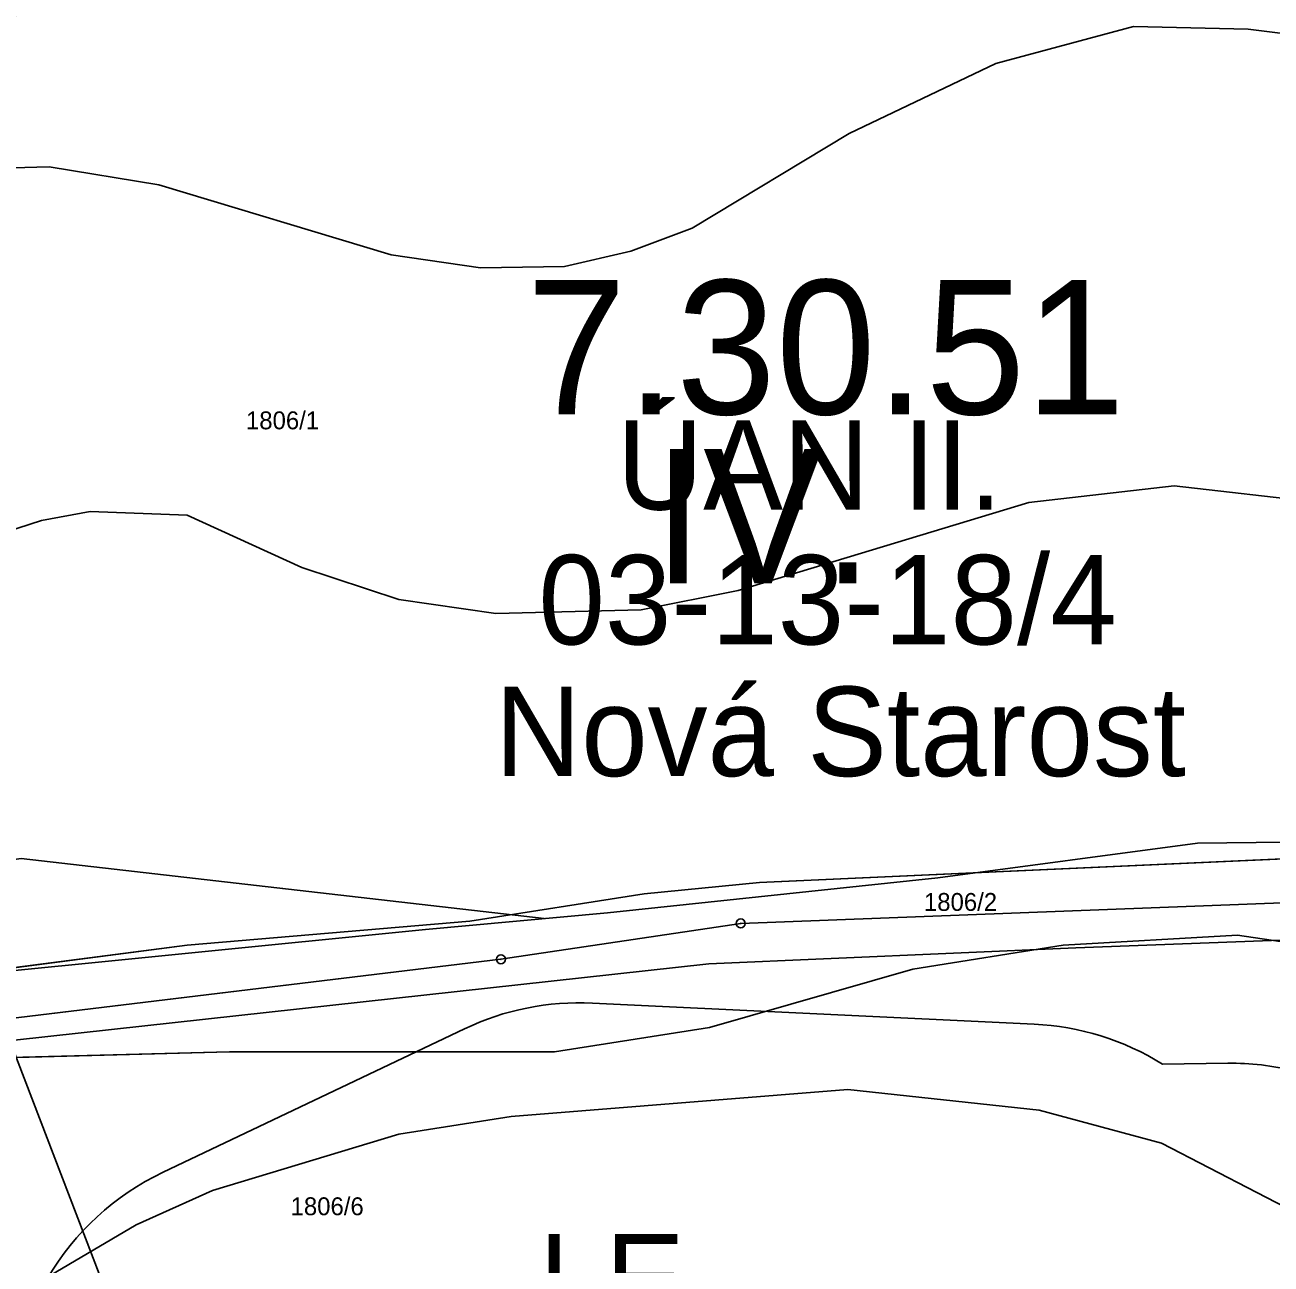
# Model space of a CAD drawing. Extents: x -706130 to -698555, y -971544 to -967260.
# Drawn here: x -703774.7 to -703635.3, y -970617.2 to -970478.6 of the extents above; entities that cross this region are included whole.
import ezdxf

# ---------------------------------------------------------------- set-up
doc = ezdxf.new("R2010")
doc.units = 0
for name, color, linetype in [('Archeologická naleziště popis', 7, 'Continuous'), ('Archeologická naleziště S', 7, 'Continuous'), ('BPEJ hranice S', 7, 'Continuous'), ('BPEJ I-II trida ochrany S', 7, 'Continuous'), ('BPEJ kód', 7, 'Continuous'), ('Docházková izochrona - VLAK N', 7, 'Continuous'), ('KN_Hranice_parcel', 7, 'Continuous'), ('KN_Parcelni cisla', 7, 'Continuous'), ('KN_Polygon parcely', 7, 'Continuous'), ('KN_POZEMKY_14_OSTATNI PLOCHA', 7, 'Continuous'), ('KN_POZEMKY_2_ORNA PUDA', 7, 'Continuous'), ('KN_VYUZITI_17_ostatni plocha_ostatni komunikace', 7, 'Continuous'), ('KN_Značky bodu BP', 7, 'Continuous'), ('OP lesa 30 m', 7, 'Continuous'), ('Plochy smíšené nezastavěného území všeobecné S', 7, 'Continuous'), ('Plochy zemědělské všeobecné CELEK S', 7, 'Continuous'), ('Regulační bloky v krajině S', 7, 'Continuous'), ('Regulační kódy v krajině S', 7, 'Continuous'), ('VÝŠKOPIS_vrstevnice doplňková', 7, 'Continuous'), ('VÝŠKOPIS_vrstevnice hlavní', 7, 'Continuous'), ('VÝŠKOPIS_vrstevnice zesílená', 7, 'Continuous')]:
    doc.layers.add(name, color=color, linetype=linetype)

msp = doc.modelspace()

# ---------------------------------------------------------------- linework, layer by layer
at = {"layer": 'Archeologická naleziště S'}
msp.add_lwpolyline([(-703408.7, -970993.88), (-703586.12, -970875.94), (-703659.44, -970897.19), (-703878.38, -970326.38), (-703591.19, -970210.38), (-703362.81, -970550.62), (-703335.44, -970886.44), (-703375.42, -970994.48)], dxfattribs=at)
at = {"layer": 'BPEJ hranice S'}
for points in [[(-703515.23, -970627.87), (-703526.07, -970616.48), (-703549.92, -970602.92), (-703573.77, -970593.16), (-703604.12, -970585.57), (-703639.09, -970580.42), (-703658.6, -970581.51), (-703675.4, -970584.22), (-703698.17, -970590.72), (-703715.51, -970593.43), (-703730.15, -970593.43), (-703751.83, -970593.43), (-703792.48, -970594.52)], [(-703792.48, -970594.52), (-703751.83, -970593.43), (-703730.15, -970593.43), (-703715.51, -970593.43), (-703698.17, -970590.72), (-703675.4, -970584.22), (-703658.6, -970581.51), (-703639.09, -970580.42), (-703604.12, -970585.57), (-703573.77, -970593.16), (-703549.92, -970602.92), (-703526.07, -970616.48), (-703515.23, -970627.87)]]:
    msp.add_lwpolyline(points, dxfattribs=at)
at = {"layer": 'BPEJ I-II trida ochrany S'}
for p, q in [((-703658.6, -970581.51), (-703675.4, -970584.22)), ((-703751.83, -970593.43), (-703792.48, -970594.52))]:
    msp.add_line(p, q, dxfattribs=at)
for points in [[(-703604.12, -970585.57), (-703639.09, -970580.42), (-703658.6, -970581.51)], [(-703675.4, -970584.22), (-703698.17, -970590.72), (-703715.51, -970593.43), (-703730.15, -970593.43), (-703751.83, -970593.43)]]:
    msp.add_lwpolyline(points, dxfattribs=at)
at = {"layer": 'Docházková izochrona - VLAK N'}
msp.add_circle((-704165.45, -969778.77), 800, dxfattribs=at)
at = {"layer": 'KN_Hranice_parcel'}
msp.add_line((-703798.86, -970592.43), (-703721.49, -970583.09), dxfattribs=at)
for points in [[(-703798.86, -970592.43), (-703799.64, -970587.13), (-703756.58, -970581.51), (-703724.97, -970578.83), (-703705.45, -970575.79), (-703692.56, -970574.52), (-703615.96, -970571.04), (-703601.48, -970571.41)], [(-703721.49, -970583.09), (-703694.66, -970579.09), (-703633.14, -970576.75), (-703616.81, -970575.11), (-703563.16, -970576.96), (-703535.66, -970584.34), (-703505.32, -970588.09)]]:
    msp.add_lwpolyline(points, dxfattribs=at)
at = {"layer": 'KN_Polygon parcely'}
for points in [[(-703799.64, -970587.13), (-703756.58, -970581.51), (-703724.97, -970578.83), (-703705.45, -970575.79), (-703692.56, -970574.52), (-703615.96, -970571.04), (-703601.48, -970571.41), (-703606.09, -970547.29), (-703529.12, -970544), (-703562.08, -970505.76), (-703601.59, -970446.31), (-703650.49, -970452.38), (-703705.99, -970461.1), (-703719.74, -970461.45), (-703751.78, -970468.09), (-703817.03, -970478.47)], [(-703472.33, -970642.48), (-703487.91, -970603.31), (-703496.74, -970590.39), (-703505.32, -970588.09), (-703535.66, -970584.34), (-703563.16, -970576.96), (-703616.81, -970575.11), (-703633.14, -970576.75), (-703694.66, -970579.09), (-703721.49, -970583.09), (-703798.86, -970592.43), (-703801.94, -970591.31), (-703819.3, -970590.01), (-703864.09, -970596.98), (-703878.05, -970599.64), (-703891.19, -970601.77), (-703927.21, -970608.46), (-703939.69, -970610.55), (-703996, -970622.02)]]:
    msp.add_lwpolyline(points, dxfattribs=at)
msp.add_lwpolyline([(-703616.81, -970575.11), (-703563.16, -970576.96), (-703535.66, -970584.34), (-703505.32, -970588.09), (-703496.74, -970590.39), (-703433.43, -970606.34), (-703435.9, -970600.45), (-703465, -970593.5), (-703483.82, -970588.95), (-703490.51, -970587.15), (-703506.01, -970582.94), (-703534.31, -970579.01), (-703561.55, -970572.22), (-703601.48, -970571.41), (-703615.96, -970571.04), (-703692.56, -970574.52), (-703705.45, -970575.79), (-703724.97, -970578.83), (-703756.58, -970581.51), (-703799.64, -970587.13), (-703798.86, -970592.43), (-703721.49, -970583.09), (-703694.66, -970579.09), (-703633.14, -970576.75)], close=True, dxfattribs=at)
at = {"layer": 'KN_POZEMKY_14_OSTATNI PLOCHA'}
for p, q in [((-703692.56, -970574.52), (-703615.96, -970571.04)), ((-703705.45, -970575.79), (-703692.56, -970574.52)), ((-703724.97, -970578.83), (-703705.45, -970575.79)), ((-703633.14, -970576.75), (-703694.66, -970579.09)), ((-703756.58, -970581.51), (-703724.97, -970578.83)), ((-703694.66, -970579.09), (-703721.49, -970583.09)), ((-703799.64, -970587.13), (-703756.58, -970581.51)), ((-703721.49, -970583.09), (-703798.86, -970592.43))]:
    msp.add_line(p, q, dxfattribs=at)
at = {"layer": 'KN_POZEMKY_2_ORNA PUDA'}
for p, q in [((-703615.96, -970571.04), (-703692.56, -970574.52)), ((-703692.56, -970574.52), (-703705.45, -970575.79)), ((-703705.45, -970575.79), (-703724.97, -970578.83)), ((-703694.66, -970579.09), (-703633.14, -970576.75)), ((-703724.97, -970578.83), (-703756.58, -970581.51)), ((-703721.49, -970583.09), (-703694.66, -970579.09)), ((-703756.58, -970581.51), (-703799.64, -970587.13)), ((-703798.86, -970592.43), (-703721.49, -970583.09))]:
    msp.add_line(p, q, dxfattribs=at)
at = {"layer": 'KN_VYUZITI_17_ostatni plocha_ostatni komunikace'}
for p, q in [((-703692.56, -970574.52), (-703615.96, -970571.04)), ((-703705.45, -970575.79), (-703692.56, -970574.52)), ((-703724.97, -970578.83), (-703705.45, -970575.79)), ((-703633.14, -970576.75), (-703694.66, -970579.09)), ((-703756.58, -970581.51), (-703724.97, -970578.83)), ((-703694.66, -970579.09), (-703721.49, -970583.09)), ((-703799.64, -970587.13), (-703756.58, -970581.51)), ((-703721.49, -970583.09), (-703798.86, -970592.43))]:
    msp.add_line(p, q, dxfattribs=at)
at = {"layer": 'KN_Značky bodu BP'}
for centre, radius in [((-703694.66, -970579.09), 0.5), ((-703694.66, -970579.09), 0.0303), ((-703721.49, -970583.09), 0.5), ((-703721.49, -970583.09), 0.0303)]:
    msp.add_circle(centre, radius, dxfattribs=at)
at = {"layer": 'OP lesa 30 m'}
for p, q in [((-703661.84, -970590.35), (-703711.24, -970587.99)), ((-703725.56, -970590.87), (-703759.25, -970606.9)), ((-703640.19, -970594.72), (-703647.48, -970594.81))]:
    msp.add_line(p, q, dxfattribs=at)
for centre, start, end in [((-703712.67, -970617.96), 87.2649, 115.4455), ((-703663.27, -970620.32), 58.2495, 87.2649), ((-703639.83, -970624.72), 76.3141, 90.6866), ((-703746.36, -970633.99), 115.4455, 183.1573)]:
    msp.add_arc(centre, 30, start, end, dxfattribs=at)
at = {"layer": 'Plochy smíšené nezastavěného území všeobecné S'}
msp.add_line((-703724.97, -970578.83), (-703756.58, -970581.51), dxfattribs=at)
for points in [[(-703615.96, -970571.04), (-703692.56, -970574.52), (-703705.45, -970575.79), (-703724.97, -970578.83)], [(-703798.86, -970592.43), (-703721.49, -970583.09), (-703694.66, -970579.09), (-703633.14, -970576.75)], [(-703756.58, -970581.51), (-703799.64, -970587.13), (-703798.86, -970592.43)]]:
    msp.add_lwpolyline(points, dxfattribs=at)
at = {"layer": 'Plochy zemědělské všeobecné CELEK S'}
for p, q in [((-703692.56, -970574.52), (-703615.96, -970571.04)), ((-703705.45, -970575.79), (-703692.56, -970574.52)), ((-703724.97, -970578.83), (-703705.45, -970575.79)), ((-703633.14, -970576.75), (-703694.66, -970579.09)), ((-703756.58, -970581.51), (-703724.97, -970578.83)), ((-703694.66, -970579.09), (-703721.49, -970583.09)), ((-703799.64, -970587.13), (-703756.58, -970581.51)), ((-703721.49, -970583.09), (-703798.86, -970592.43))]:
    msp.add_line(p, q, dxfattribs=at)
at = {"layer": 'Regulační bloky v krajině S'}
for p, q in [((-703692.56, -970574.52), (-703615.96, -970571.04)), ((-703705.45, -970575.79), (-703692.56, -970574.52)), ((-703724.97, -970578.83), (-703705.45, -970575.79)), ((-703633.14, -970576.75), (-703694.66, -970579.09)), ((-703724.97, -970578.83), (-703756.58, -970581.51)), ((-703756.58, -970581.51), (-703724.97, -970578.83)), ((-703694.66, -970579.09), (-703721.49, -970583.09)), ((-703799.64, -970587.13), (-703756.58, -970581.51)), ((-703721.49, -970583.09), (-703798.86, -970592.43))]:
    msp.add_line(p, q, dxfattribs=at)
for points in [[(-703615.96, -970571.04), (-703692.56, -970574.52), (-703705.45, -970575.79), (-703724.97, -970578.83)], [(-703798.86, -970592.43), (-703721.49, -970583.09), (-703694.66, -970579.09), (-703633.14, -970576.75)], [(-703756.58, -970581.51), (-703799.64, -970587.13), (-703798.86, -970592.43)]]:
    msp.add_lwpolyline(points, dxfattribs=at)
at = {"layer": 'VÝŠKOPIS_vrstevnice doplňková'}
for points in [[(-703784.45, -970585.22), (-703729.91, -970579.77), (-703709.56, -970577.89), (-703672.61, -970573.99), (-703643.56, -970570.12), (-703604.16, -970569.66)], [(-703600.53, -970579.68), (-703657.17, -970581.8), (-703698.22, -970583.62), (-703782.72, -970592.87)]]:
    msp.add_lwpolyline(points, dxfattribs=at)
at = {"layer": 'VÝŠKOPIS_vrstevnice hlavní'}
for points in [[(-703454.84, -970623.49), (-703465.54, -970607.51), (-703471.68, -970599.52), (-703495.65, -970572.41), (-703522.18, -970545.3), (-703540.73, -970528.75), (-703567.13, -970508.78), (-703583.1, -970498.22), (-703603.08, -970488.09), (-703623.34, -970480.96), (-703637.89, -970479.11), (-703650.73, -970478.82), (-703666.14, -970482.96), (-703682.55, -970490.8), (-703700.09, -970501.36), (-703706.94, -970503.93), (-703714.36, -970505.64), (-703723.78, -970505.79), (-703733.77, -970504.36), (-703759.73, -970496.51), (-703772, -970494.51), (-703792.55, -970495.08)], [(-703716.65, -970578.54), (-703775.14, -970571.84), (-703780.28, -970572.55), (-703784.98, -970574.12), (-703808.81, -970586.11), (-703813.95, -970587.82), (-703820.51, -970588.82), (-703828.5, -970587.68), (-703840.48, -970582.83), (-703846.47, -970579.4), (-703870.44, -970562.57), (-703878.43, -970559), (-703888.42, -970556.72), (-703896.98, -970556.15), (-703906.97, -970557.72), (-703914.39, -970560.43), (-703923.23, -970565.28), (-703934.65, -970575.27), (-703947.06, -970591.25), (-703952.48, -970600.38), (-703958.04, -970614.07), (-703960.61, -970623.2)], [(-703622.05, -970618.07), (-703631.61, -970611.93), (-703647.59, -970603.66), (-703661.29, -970599.95), (-703682.69, -970597.66), (-703720.35, -970600.66), (-703732.91, -970602.66), (-703753.74, -970608.94), (-703762.3, -970612.79), (-703794.54, -970631.76)]]:
    msp.add_lwpolyline(points, dxfattribs=at)
at = {"layer": 'VÝŠKOPIS_vrstevnice zesílená'}
msp.add_lwpolyline([(-703504.35, -970628.05), (-703522.47, -970607.08), (-703557.85, -970574.55), (-703568.12, -970565.99), (-703590.95, -970550.01), (-703610.07, -970539.31), (-703617.2, -970536.03), (-703629.9, -970532.04), (-703646.17, -970530.18), (-703662.43, -970532.04), (-703694.96, -970541.88), (-703705.8, -970544.02), (-703722.07, -970544.45), (-703732.91, -970542.88), (-703743.75, -970539.31), (-703756.59, -970533.46), (-703767.44, -970533.04), (-703772.86, -970534.03), (-703789.12, -970539.31)], dxfattribs=at)

# ---------------------------------------------------------------- texts
at = {"layer": 'Archeologická naleziště popis'}
for s, p in [('ÚAN II.', (-703708.52, -970532.83)), ('03-13-18/4', (-703717.29, -970547.9)), ('Nová Starost', (-703722.16, -970562.62))]:
    msp.add_text(s, height=10, dxfattribs=at).set_placement(p)
at = {"layer": 'BPEJ kód'}
for s, p in [('7.30.51', (-703718.61, -970522.17)), ('IV.', (-703704.43, -970541.07))]:
    msp.add_text(s, height=15, dxfattribs=at).set_placement(p)
at = {"layer": 'KN_Parcelni cisla'}
for s, p in [('1806/1', (-703750, -970523.85)), ('1806/2', (-703674.17, -970577.69)), ('1806/6', (-703745.01, -970611.71))]:
    msp.add_text(s, height=2, dxfattribs=at).set_placement(p)
at = {"layer": 'Regulační kódy v krajině S'}
msp.add_text('LE', height=10, dxfattribs=at).set_placement((-703717.26, -970623.81))

doc.saveas('drawing.dxf')
